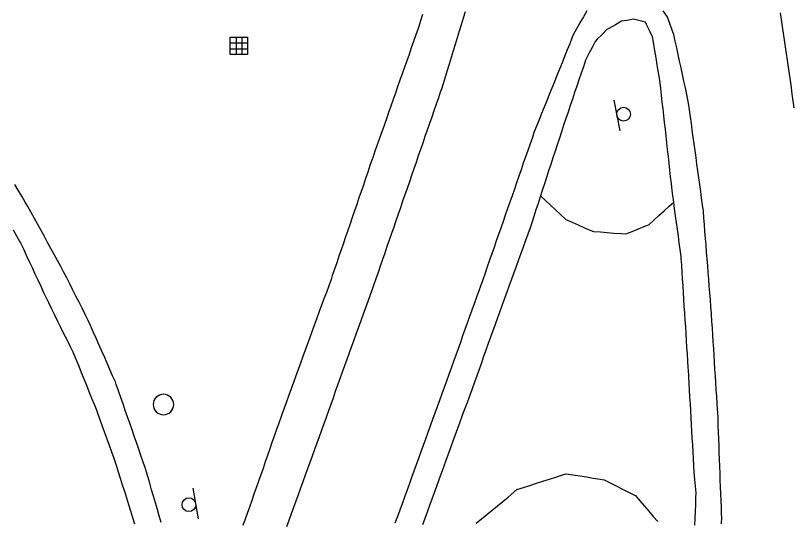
# Model space of a CAD drawing. Extents: x 1901471 to 1963503, y 756461 to 799997.
# Drawn here: x 1941362.5 to 1941476.1, y 780248.8 to 780322.7 of the extents above; entities that cross this region are included whole.
import ezdxf

# ---------------------------------------------------------------- set-up
doc = ezdxf.new("R2010")
doc.units = 0
for name, color, linetype in [('Default', 7, 'Continuous'), ('RD_EX_Bldg', 7, 'Continuous'), ('RD_EX_BldgApp', 7, 'Continuous'), ('RD_EX_DR_Inlet', 7, 'Continuous'), ('RD_EX_Driveway', 7, 'Continuous'), ('RD_EX_Misc', 7, 'Continuous'), ('RD_EX_Road', 7, 'Continuous')]:
    doc.layers.add(name, color=color, linetype=linetype)

# ---------------------------------------------------------------- blocks, each defined once
blk = doc.blocks.new('POST')
at = {"layer": 'Default'}
for start, end in [(90, 270), (270, 90)]:
    blk.add_arc((0, 0), 0.127, start, end, dxfattribs=at)
blk = doc.blocks.new('SIGN')
at = {"layer": 'RD_EX_BldgApp'}
blk.add_line((-4.52, -2.02), (4.48, -2.02), dxfattribs=at)
blk.add_circle((0, 0), 2, dxfattribs=at)
blk = doc.blocks.new('DI')
at = {"layer": 'RD_EX_DR_Inlet'}
for p, q in [((-0.84, 2.56), (-0.84, -2.44)), ((0.86, 2.56), (0.86, -2.44)), ((-2.54, 0.86), (2.46, 0.86)), ((-2.54, -0.84), (2.46, -0.84))]:
    blk.add_line(p, q, dxfattribs=at)
blk.add_lwpolyline([(-2.54, -2.44), (-2.54, 2.56), (2.46, 2.56), (2.46, -2.44)], close=True, dxfattribs=at)

msp = doc.modelspace()

# ---------------------------------------------------------------- linework, layer by layer
at = {"layer": 'RD_EX_Driveway'}
for points in [[(1941439.18, 780296.37), (1941439.91, 780295.69), (1941440.63, 780295), (1941441.36, 780294.32), (1941442.08, 780293.63), (1941442.86, 780292.9), (1941443.78, 780292.5), (1941444.69, 780292.1), (1941445.61, 780291.7), (1941446.52, 780291.31), (1941446.91, 780291.14), (1941447.91, 780291.07), (1941448.91, 780290.99), (1941449.9, 780290.92), (1941450.9, 780290.84), (1941451.62, 780290.79), (1941452.54, 780291.16), (1941453.47, 780291.53), (1941454.4, 780291.9), (1941455, 780292.13), (1941455.74, 780292.81), (1941456.47, 780293.48), (1941457.21, 780294.16), (1941457.95, 780294.83), (1941458.62, 780295.44)], [(1941429.79, 780248.55), (1941430.56, 780249.19), (1941431.34, 780249.82), (1941432.11, 780250.46), (1941432.88, 780251.09), (1941433.65, 780251.73), (1941434.43, 780252.36), (1941435.73, 780253.44), (1941436.68, 780253.74), (1941437.63, 780254.05), (1941438.58, 780254.36), (1941439.53, 780254.67), (1941440.48, 780254.98), (1941441.43, 780255.28), (1941442.38, 780255.59), (1941442.93, 780255.77), (1941443.91, 780255.61), (1941444.9, 780255.45), (1941445.89, 780255.29), (1941446.87, 780255.12), (1941447.86, 780254.96), (1941448.45, 780254.86), (1941449.35, 780254.42), (1941450.24, 780253.97), (1941451.13, 780253.52), (1941452.03, 780253.07), (1941452.92, 780252.62), (1941453.03, 780252.57), (1941453.68, 780251.81), (1941454.33, 780251.05), (1941454.98, 780250.29), (1941455.63, 780249.53), (1941456.28, 780248.77)]]:
    msp.add_lwpolyline(points, dxfattribs=at)
at = {"layer": 'RD_EX_Road'}
for points in [[(1941421.95, 780322.84), (1941421.65, 780321.89), (1941421.35, 780320.94), (1941421.3, 780320.78), (1941420.97, 780319.84), (1941420.63, 780318.9), (1941420.3, 780317.95), (1941419.97, 780317.01), (1941419.64, 780316.07), (1941419.31, 780315.12), (1941418.98, 780314.18), (1941418.64, 780313.24), (1941418.31, 780312.29), (1941417.98, 780311.35), (1941417.65, 780310.41), (1941417.32, 780309.46), (1941416.99, 780308.52), (1941416.66, 780307.58), (1941416.32, 780306.63), (1941415.99, 780305.69), (1941415.66, 780304.75), (1941415.33, 780303.8), (1941415, 780302.86), (1941414.67, 780301.92), (1941414.6, 780301.72), (1941414.27, 780300.77), (1941413.95, 780299.83), (1941413.63, 780298.88), (1941413.3, 780297.93), (1941412.98, 780296.99), (1941412.65, 780296.04), (1941412.65, 780296.04), (1941412.33, 780295.09), (1941412.01, 780294.15), (1941411.68, 780293.2), (1941411.36, 780292.26), (1941411.04, 780291.31), (1941410.71, 780290.36), (1941410.39, 780289.42), (1941410.06, 780288.47), (1941409.74, 780287.53), (1941409.42, 780286.58), (1941409.09, 780285.63), (1941408.77, 780284.69), (1941408.58, 780284.13), (1941408.24, 780283.19), (1941407.9, 780282.25), (1941407.55, 780281.32), (1941407.21, 780280.38), (1941406.87, 780279.44), (1941406.53, 780278.5), (1941406.18, 780277.56), (1941405.84, 780276.62), (1941405.5, 780275.68), (1941405.16, 780274.74), (1941404.82, 780273.8), (1941404.47, 780272.86), (1941404.13, 780271.92), (1941403.79, 780270.98), (1941403.45, 780270.04), (1941403.1, 780269.1), (1941402.76, 780268.16), (1941402.42, 780267.22), (1941402.08, 780266.28), (1941402.08, 780266.28), (1941401.74, 780265.34), (1941401.39, 780264.4), (1941401.28, 780264.1), (1941400.95, 780263.15), (1941400.62, 780262.21), (1941400.29, 780261.27), (1941399.96, 780260.32), (1941399.64, 780259.38), (1941399.31, 780258.43), (1941398.98, 780257.49), (1941398.65, 780256.55), (1941398.32, 780255.6), (1941397.99, 780254.66), (1941397.66, 780253.71), (1941397.33, 780252.77), (1941397, 780251.83), (1941396.67, 780250.88), (1941396.34, 780249.94), (1941396.05, 780249.12), (1941395.7, 780248.18)], [(1941402.15, 780248.05), (1941402.48, 780248.99), (1941402.82, 780249.93), (1941403.16, 780250.87), (1941403.5, 780251.81), (1941403.84, 780252.75), (1941404.18, 780253.69), (1941404.52, 780254.63), (1941404.85, 780255.58), (1941405.19, 780256.52), (1941405.53, 780257.46), (1941405.87, 780258.4), (1941406.21, 780259.34), (1941406.55, 780260.28), (1941406.88, 780261.22), (1941407.22, 780262.16), (1941407.56, 780263.1), (1941407.9, 780264.04), (1941408.24, 780264.99), (1941408.24, 780264.99), (1941408.58, 780265.93), (1941408.92, 780266.87), (1941409.25, 780267.81), (1941409.59, 780268.75), (1941409.93, 780269.69), (1941410.27, 780270.63), (1941410.61, 780271.57), (1941410.95, 780272.51), (1941411.29, 780273.45), (1941411.62, 780274.39), (1941411.96, 780275.34), (1941412.3, 780276.28), (1941412.64, 780277.22), (1941412.98, 780278.16), (1941413.32, 780279.1), (1941413.65, 780280.04), (1941413.99, 780280.98), (1941414.33, 780281.92), (1941414.67, 780282.86), (1941414.83, 780283.32), (1941415.16, 780284.26), (1941415.49, 780285.21), (1941415.82, 780286.15), (1941416.14, 780287.1), (1941416.47, 780288.04), (1941416.8, 780288.99), (1941417.12, 780289.93), (1941417.45, 780290.88), (1941417.78, 780291.82), (1941418.1, 780292.77), (1941418.43, 780293.71), (1941418.76, 780294.66), (1941419.08, 780295.6), (1941419.41, 780296.55), (1941419.74, 780297.49), (1941420.07, 780298.44), (1941420.39, 780299.38), (1941420.72, 780300.33), (1941421.05, 780301.27), (1941421.37, 780302.22), (1941421.7, 780303.16), (1941422.03, 780304.11), (1941422.35, 780305.05), (1941422.68, 780306), (1941423.01, 780306.94), (1941423.33, 780307.89), (1941423.66, 780308.83), (1941423.99, 780309.78), (1941424.32, 780310.72), (1941424.64, 780311.67), (1941424.7, 780311.82), (1941424.99, 780312.78), (1941425.28, 780313.74), (1941425.58, 780314.69), (1941425.87, 780315.65), (1941426.17, 780316.6), (1941426.46, 780317.56), (1941426.75, 780318.51), (1941427.05, 780319.47), (1941427.34, 780320.43), (1941427.64, 780321.38), (1941427.93, 780322.34), (1941428.22, 780323.29)], [(1941445.92, 780323.36), (1941445.43, 780322.49), (1941444.93, 780321.62), (1941444.44, 780320.75), (1941443.95, 780319.88), (1941443.8, 780319.5), (1941443.43, 780318.57), (1941443.06, 780317.65), (1941442.69, 780316.72), (1941442.31, 780315.79), (1941441.94, 780314.86), (1941441.57, 780313.93), (1941441.2, 780313), (1941440.83, 780312.08), (1941440.45, 780311.15), (1941440.08, 780310.22), (1941439.71, 780309.29), (1941439.34, 780308.36), (1941438.97, 780307.43), (1941438.6, 780306.51), (1941438.22, 780305.58), (1941437.98, 780304.87), (1941437.65, 780303.93), (1941437.32, 780302.99), (1941436.99, 780302.04), (1941436.66, 780301.1), (1941436.34, 780300.15), (1941436.01, 780299.21), (1941435.68, 780298.26), (1941435.35, 780297.32), (1941435.02, 780296.37), (1941434.69, 780295.43), (1941434.36, 780294.49), (1941434.03, 780293.54), (1941433.71, 780292.6), (1941433.38, 780291.65), (1941433.05, 780290.71), (1941432.72, 780289.76), (1941432.39, 780288.82), (1941432.06, 780287.87), (1941431.73, 780286.93), (1941431.4, 780285.99), (1941431.08, 780285.04), (1941431.08, 780285.04), (1941430.75, 780284.1), (1941430.42, 780283.15), (1941430.17, 780282.48), (1941429.84, 780281.53), (1941429.5, 780280.59), (1941429.16, 780279.65), (1941428.82, 780278.71), (1941428.48, 780277.77), (1941428.14, 780276.83), (1941427.8, 780275.89), (1941427.47, 780274.95), (1941427.13, 780274.01), (1941426.79, 780273.07), (1941426.45, 780272.13), (1941426.11, 780271.18), (1941425.77, 780270.24), (1941425.43, 780269.3), (1941425.09, 780268.36), (1941424.76, 780267.42), (1941424.42, 780266.48), (1941424.08, 780265.54), (1941423.74, 780264.6), (1941423.4, 780263.66), (1941423.06, 780262.72), (1941422.72, 780261.78), (1941422.39, 780260.83), (1941422.05, 780259.89), (1941421.71, 780258.95), (1941421.37, 780258.01), (1941421.03, 780257.07), (1941420.69, 780256.13), (1941420.35, 780255.19), (1941419.99, 780254.19), (1941419.64, 780253.26), (1941419.3, 780252.32), (1941418.96, 780251.38), (1941418.61, 780250.44), (1941418.27, 780249.5), (1941417.92, 780248.56)], [(1941465.6, 780248.43), (1941465.63, 780249.43), (1941465.61, 780249.84), (1941465.58, 780250.84), (1941465.54, 780251.84), (1941465.5, 780252.84), (1941465.46, 780253.84), (1941465.42, 780254.84), (1941465.39, 780255.84), (1941465.35, 780256.84), (1941465.31, 780257.84), (1941465.27, 780258.84), (1941465.24, 780259.84), (1941465.2, 780260.84), (1941465.2, 780260.84), (1941465.16, 780261.84), (1941465.12, 780262.83), (1941465.09, 780263.83), (1941465.05, 780264.83), (1941465.03, 780265.06), (1941464.97, 780266.06), (1941464.91, 780267.06), (1941464.84, 780268.06), (1941464.78, 780269.05), (1941464.72, 780270.05), (1941464.65, 780271.05), (1941464.59, 780272.05), (1941464.53, 780273.05), (1941464.46, 780274.04), (1941464.4, 780275.04), (1941464.33, 780276.04), (1941464.27, 780277.04), (1941464.21, 780278.04), (1941464.14, 780279.03), (1941464.13, 780279.17), (1941464.05, 780280.17), (1941463.98, 780281.16), (1941463.9, 780282.16), (1941463.82, 780283.16), (1941463.74, 780284.16), (1941463.66, 780285.15), (1941463.58, 780286.15), (1941463.5, 780287.15), (1941463.42, 780288.14), (1941463.35, 780289.14), (1941463.27, 780290.14), (1941463.19, 780291.13), (1941463.11, 780292.13), (1941463.03, 780293.13), (1941462.95, 780294.12), (1941462.83, 780295.02), (1941462.69, 780296.01), (1941462.56, 780297), (1941462.42, 780297.99), (1941462.29, 780298.98), (1941462.15, 780299.98), (1941462.02, 780300.97), (1941461.88, 780301.96), (1941461.75, 780302.95), (1941461.61, 780303.94), (1941461.48, 780304.93), (1941461.34, 780305.92), (1941461.21, 780306.91), (1941461.07, 780307.9), (1941460.94, 780308.89), (1941460.8, 780309.88), (1941460.74, 780310.15), (1941460.53, 780311.13), (1941460.32, 780312.1), (1941460.11, 780313.08), (1941459.9, 780314.06), (1941459.69, 780315.04), (1941459.48, 780316.01), (1941459.27, 780316.99), (1941459.06, 780317.97), (1941458.85, 780318.95), (1941458.64, 780319.92), (1941458.4, 780320.57), (1941458.06, 780321.51), (1941458.06, 780321.51), (1941457.72, 780322.45), (1941457.65, 780322.56), (1941457.1, 780323.39)], [(1941476.23, 780309.22), (1941476.08, 780310.21), (1941475.94, 780311.2), (1941475.8, 780312.19), (1941475.66, 780313.18), (1941475.51, 780314.16), (1941475.37, 780315.15), (1941475.23, 780316.14), (1941475.08, 780317.13), (1941474.94, 780318.12), (1941474.8, 780319.11), (1941474.65, 780320.1), (1941474.51, 780321.09), (1941474.37, 780322.08), (1941474.23, 780323.07)], [(1941461.73, 780248.24), (1941461.76, 780249.24), (1941461.8, 780250.24), (1941461.83, 780251.23), (1941461.86, 780252.23), (1941461.89, 780252.95), (1941461.8, 780253.95), (1941461.71, 780254.94), (1941461.62, 780255.97), (1941461.56, 780256.97), (1941461.5, 780257.97), (1941461.45, 780258.97), (1941461.39, 780259.97), (1941461.33, 780260.97), (1941461.28, 780261.96), (1941461.22, 780262.96), (1941461.16, 780263.96), (1941461.11, 780264.96), (1941461.05, 780265.96), (1941460.99, 780266.96), (1941460.94, 780267.95), (1941460.88, 780268.95), (1941460.82, 780269.95), (1941460.77, 780270.95), (1941460.75, 780271.24), (1941460.69, 780272.24), (1941460.62, 780273.24), (1941460.56, 780274.24), (1941460.49, 780275.23), (1941460.43, 780276.23), (1941460.37, 780277.23), (1941460.3, 780278.23), (1941460.24, 780279.22), (1941460.17, 780280.22), (1941460.11, 780281.22), (1941460.05, 780282.22), (1941459.98, 780283.22), (1941459.92, 780284.21), (1941459.86, 780285.21), (1941459.79, 780286.21), (1941459.73, 780287.21), (1941459.71, 780287.51), (1941459.57, 780288.5), (1941459.44, 780289.49), (1941459.3, 780290.48), (1941459.17, 780291.47), (1941459.03, 780292.46), (1941458.89, 780293.45), (1941458.76, 780294.44), (1941458.62, 780295.43), (1941458.49, 780296.42), (1941458.39, 780297.13), (1941458.28, 780298.13), (1941458.17, 780299.12), (1941458.06, 780300.11), (1941457.95, 780301.11), (1941457.95, 780301.11), (1941457.84, 780302.1), (1941457.73, 780303.1), (1941457.62, 780304.09), (1941457.51, 780305.08), (1941457.4, 780306.08), (1941457.29, 780307.07), (1941457.18, 780308.06), (1941457.07, 780309.06), (1941456.96, 780310.05), (1941456.85, 780311.05), (1941456.74, 780312.04), (1941456.65, 780312.87), (1941456.49, 780313.85), (1941456.32, 780314.84), (1941456.16, 780315.82), (1941456, 780316.81), (1941455.83, 780317.8), (1941455.67, 780318.78), (1941455.53, 780319.59), (1941455.09, 780320.48), (1941454.64, 780321.38), (1941454.48, 780321.7), (1941453.51, 780321.95), (1941452.76, 780322.15), (1941451.77, 780321.98), (1941450.98, 780321.84), (1941450.11, 780321.34), (1941449.25, 780320.83), (1941448.88, 780320.62), (1941448.17, 780319.92), (1941447.46, 780319.21), (1941447.15, 780318.91), (1941446.7, 780318.02), (1941446.24, 780317.13), (1941445.75, 780316.16), (1941445.43, 780315.21), (1941445.11, 780314.26), (1941444.79, 780313.31), (1941444.47, 780312.37), (1941444.15, 780311.42), (1941443.83, 780310.47), (1941443.51, 780309.52), (1941443.19, 780308.58), (1941442.87, 780307.63), (1941442.54, 780306.65), (1941442.23, 780305.7), (1941441.92, 780304.75), (1941441.61, 780303.8), (1941441.3, 780302.85), (1941440.99, 780301.89), (1941440.67, 780300.94), (1941440.36, 780299.99), (1941440.05, 780299.04), (1941439.74, 780298.09), (1941439.43, 780297.14), (1941439.12, 780296.19), (1941438.81, 780295.24), (1941438.5, 780294.29), (1941438.19, 780293.34), (1941437.88, 780292.39), (1941437.65, 780291.7), (1941437.31, 780290.76), (1941436.98, 780289.81), (1941436.64, 780288.87), (1941436.64, 780288.87), (1941436.3, 780287.93), (1941435.96, 780286.99), (1941435.62, 780286.05), (1941435.28, 780285.11), (1941434.94, 780284.17), (1941434.6, 780283.23), (1941434.26, 780282.29), (1941433.93, 780281.35), (1941433.59, 780280.41), (1941433.25, 780279.47), (1941432.91, 780278.53), (1941432.57, 780277.58), (1941432.23, 780276.64), (1941431.89, 780275.7), (1941431.55, 780274.76), (1941431.21, 780273.82), (1941430.87, 780272.88), (1941430.54, 780271.94), (1941430.2, 780271), (1941429.86, 780270.06), (1941429.52, 780269.12), (1941429.18, 780268.18), (1941429.12, 780268.01), (1941428.78, 780267.07), (1941428.44, 780266.13), (1941428.09, 780265.19), (1941427.75, 780264.25), (1941427.41, 780263.31), (1941427.07, 780262.37), (1941426.72, 780261.44), (1941426.38, 780260.5), (1941426.04, 780259.56), (1941425.7, 780258.62), (1941425.35, 780257.68), (1941425.01, 780256.74), (1941424.67, 780255.8), (1941424.33, 780254.86), (1941423.98, 780253.92), (1941423.64, 780252.98), (1941423.3, 780252.04), (1941422.96, 780251.1), (1941422.61, 780250.16), (1941422.27, 780249.22), (1941421.93, 780248.28)], [(1941383.78, 780248.63), (1941383.5, 780249.59), (1941383.22, 780250.55), (1941382.94, 780251.51), (1941382.66, 780252.47), (1941382.39, 780253.43), (1941382.11, 780254.39), (1941381.83, 780255.35), (1941381.55, 780256.31), (1941381.49, 780256.52), (1941381.16, 780257.46), (1941380.83, 780258.41), (1941380.5, 780259.35), (1941380.18, 780260.3), (1941379.85, 780261.24), (1941379.52, 780262.19), (1941379.19, 780263.13), (1941378.86, 780264.08), (1941378.54, 780265.02), (1941378.21, 780265.96), (1941377.88, 780266.91), (1941377.55, 780267.85), (1941377.22, 780268.8), (1941377.09, 780269.17), (1941376.69, 780270.08), (1941376.29, 780271), (1941375.88, 780271.91), (1941375.48, 780272.83), (1941375.08, 780273.74), (1941374.67, 780274.66), (1941374.27, 780275.57), (1941373.87, 780276.49), (1941373.46, 780277.4), (1941373.14, 780278.13), (1941372.69, 780279.03), (1941372.24, 780279.92), (1941371.79, 780280.81), (1941371.33, 780281.7), (1941370.88, 780282.59), (1941370.43, 780283.48), (1941369.98, 780284.38), (1941369.53, 780285.27), (1941369.53, 780285.27), (1941369.14, 780286.03), (1941368.65, 780286.91), (1941368.17, 780287.78), (1941367.69, 780288.66), (1941367.2, 780289.53), (1941366.72, 780290.41), (1941366.24, 780291.28), (1941365.75, 780292.16), (1941365.27, 780293.03), (1941364.78, 780293.91), (1941364.3, 780294.78), (1941363.93, 780295.44), (1941363.42, 780296.3), (1941362.9, 780297.16), (1941362.39, 780298.01)], [(1941362.19, 780291.4), (1941362.67, 780290.53), (1941363.16, 780289.65), (1941363.24, 780289.5), (1941363.66, 780288.6), (1941364.08, 780287.69), (1941364.51, 780286.78), (1941364.93, 780285.88), (1941365.35, 780284.97), (1941365.77, 780284.06), (1941366.19, 780283.16), (1941366.62, 780282.25), (1941366.9, 780281.64), (1941367.34, 780280.75), (1941367.78, 780279.85), (1941367.78, 780279.85), (1941368.22, 780278.95), (1941368.66, 780278.05), (1941369.1, 780277.16), (1941369.54, 780276.26), (1941369.98, 780275.36), (1941370.42, 780274.46), (1941370.86, 780273.56), (1941370.98, 780273.31), (1941371.36, 780272.39), (1941371.74, 780271.46), (1941372.11, 780270.53), (1941372.49, 780269.61), (1941372.86, 780268.68), (1941373.24, 780267.75), (1941373.61, 780266.82), (1941373.99, 780265.9), (1941374.36, 780264.97), (1941374.5, 780264.62), (1941374.84, 780263.68), (1941375.17, 780262.73), (1941375.51, 780261.79), (1941375.84, 780260.85), (1941376.18, 780259.91), (1941376.51, 780258.97), (1941376.85, 780258.02), (1941377.21, 780257.01), (1941377.51, 780256.06), (1941377.81, 780255.1), (1941378.1, 780254.15), (1941378.4, 780253.2), (1941378.7, 780252.24), (1941379, 780251.29), (1941379.3, 780250.33), (1941379.6, 780249.38), (1941379.9, 780248.43)]]:
    msp.add_lwpolyline(points, dxfattribs=at)

# ---------------------------------------------------------------- block references
at = {"layer": 'RD_EX_Bldg'}
for p, xscale, yscale, rotation in [((1941451.31, 780308.27), 0.5039370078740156, 0.5039370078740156, -78.74201600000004), ((1941387.83, 780251.24), 0.5039370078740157, 0.5039370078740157, 99.772238)]:
    msp.add_blockref('SIGN', p, dxfattribs=dict(at, xscale=xscale, yscale=yscale, rotation=rotation))
at = {"layer": 'RD_EX_DR_Inlet', "xscale": 0.5039370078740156, "yscale": 0.5039370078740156}
msp.add_blockref('DI', (1941395.13, 780318.24), dxfattribs=at)
at = {"layer": 'RD_EX_Misc', "xscale": 11.811023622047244, "yscale": 11.811023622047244}
msp.add_blockref('POST', (1941384.11, 780265.87), dxfattribs=at)

doc.saveas('drawing.dxf')
